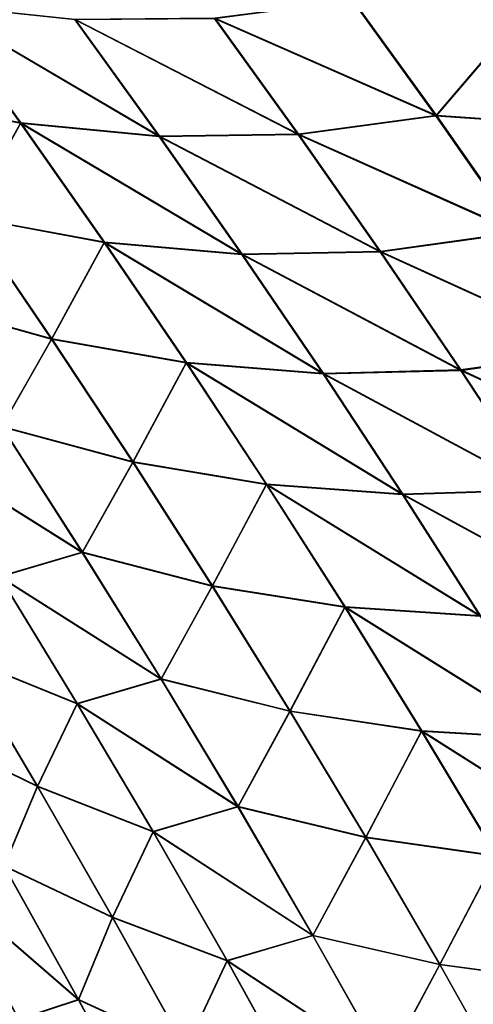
# Model space of a CAD drawing. Header units: metres. Extents: x -22 to 72, y -237 to 23.
# Tile 301 of 363: x 20.913 to 21.827, y 9.347 to 11.326. Entities that reach past the tile are written whole.
import ezdxf

# ---------------------------------------------------------------- set-up
doc = ezdxf.new("R2010")
doc.units = ezdxf.units.M
doc.layers.add('solid_509588_MEDIA_SW0001', color=7, linetype='CONTINUOUS')

msp = doc.modelspace()

# ---------------------------------------------------------------- linework, layer by layer
at = {"layer": 'solid_509588_MEDIA_SW0001'}
for points in [[(21.583445, 11.364861, 65.234589), (21.751162, 11.132852, 65.12149), (21.305193, 11.328704, 64.927551)], [(21.305882, 11.329432, 104.073357), (21.752123, 11.133542, 103.879181), (21.584492, 11.365358, 103.766228)], [(21.927902, 11.339833, 65.49192), (21.751162, 11.132852, 65.12149), (21.583445, 11.364861, 65.234589)], [(21.584492, 11.365358, 103.766228), (21.752123, 11.133542, 103.879181), (21.929352, 11.340087, 103.508827)], [(20.743145, 11.356119, 64.308022), (20.914978, 11.11852, 64.209816), (20.639898, 11.171969, 63.897537)], [(20.640368, 11.172363, 105.104095), (20.915543, 11.119, 104.791557), (20.743792, 11.356426, 104.693504)], [(21.194141, 11.091655, 64.516602), (20.914978, 11.11852, 64.209816), (20.743145, 11.356119, 64.308022)], [(21.024151, 11.326766, 64.619347), (21.194141, 11.091655, 64.516602), (20.743145, 11.356119, 64.308022)], [(20.743792, 11.356426, 104.693504), (21.194847, 11.092175, 104.484535), (21.024942, 11.327107, 104.381943)], [(20.743792, 11.356426, 104.693504), (20.915543, 11.119, 104.791557), (21.194847, 11.092175, 104.484535)], [(21.305193, 11.328704, 64.927551), (21.473783, 11.095459, 64.81987), (21.024151, 11.326766, 64.619347)], [(21.473783, 11.095459, 64.81987), (21.194141, 11.091655, 64.516602), (21.024151, 11.326766, 64.619347)], [(21.024942, 11.327107, 104.381943), (21.474394, 11.096368, 104.180893), (21.305882, 11.329432, 104.073357)], [(21.024942, 11.327107, 104.381943), (21.194847, 11.092175, 104.484535), (21.474394, 11.096368, 104.180893)], [(21.751162, 11.132852, 65.12149), (21.473783, 11.095459, 64.81987), (21.305193, 11.328704, 64.927551)], [(21.305882, 11.329432, 104.073357), (21.474394, 11.096368, 104.180893), (21.752123, 11.133542, 103.879181)], [(21.927902, 11.339833, 65.49192), (22.092299, 11.109636, 65.374626), (21.751162, 11.132852, 65.12149)], [(21.752123, 11.133542, 103.879181), (22.093651, 11.110082, 103.625984), (21.929352, 11.340087, 103.508827)], [(20.914978, 11.11852, 64.209816), (20.810474, 10.929096, 63.804588), (20.639898, 11.171969, 63.897537)], [(20.640368, 11.172363, 105.104095), (20.810879, 10.929617, 105.196884), (20.915543, 11.119, 104.791557)], [(21.751162, 11.132852, 65.12149), (21.915661, 10.898126, 65.009689), (21.473783, 11.095459, 64.81987)], [(21.474394, 11.096368, 104.180893), (21.91654, 10.898963, 103.990852), (21.752123, 11.133542, 103.879181)], [(22.092299, 11.109636, 65.374626), (21.915661, 10.898126, 65.009689), (21.751162, 11.132852, 65.12149)], [(21.752123, 11.133542, 103.879181), (21.91654, 10.898963, 103.990852), (22.093651, 11.110082, 103.625984)], [(20.914978, 11.11852, 64.209816), (21.083452, 10.878601, 64.112686), (20.810474, 10.929096, 63.804588)], [(20.810879, 10.929617, 105.196884), (21.08395, 10.87921, 104.888535), (20.915543, 11.119, 104.791557)], [(21.360825, 10.854099, 64.415001), (21.083452, 10.878601, 64.112686), (20.914978, 11.11852, 64.209816)], [(21.194141, 11.091655, 64.516602), (21.360825, 10.854099, 64.415001), (20.914978, 11.11852, 64.209816)], [(20.915543, 11.119, 104.791557), (21.361458, 10.85475, 104.585991), (21.194847, 11.092175, 104.484535)], [(20.915543, 11.119, 104.791557), (21.08395, 10.87921, 104.888535), (21.361458, 10.85475, 104.585991)], [(21.473783, 11.095459, 64.81987), (21.639111, 10.859639, 64.713402), (21.194141, 11.091655, 64.516602)], [(21.639111, 10.859639, 64.713402), (21.360825, 10.854099, 64.415001), (21.194141, 11.091655, 64.516602)], [(21.194847, 11.092175, 104.484535), (21.639656, 10.86068, 104.287224), (21.474394, 11.096368, 104.180893)], [(21.194847, 11.092175, 104.484535), (21.361458, 10.85475, 104.585991), (21.639656, 10.86068, 104.287224)], [(21.915661, 10.898126, 65.009689), (21.639111, 10.859639, 64.713402), (21.473783, 11.095459, 64.81987)], [(21.474394, 11.096368, 104.180893), (21.639656, 10.86068, 104.287224), (21.91654, 10.898963, 103.990852)], [(20.810474, 10.929096, 63.804588), (20.977579, 10.684025, 63.71273), (20.711258, 10.758247, 63.403114)], [(20.711374, 10.759008, 105.598373), (20.977942, 10.684621, 105.288582), (20.810879, 10.929617, 105.196884)], [(21.083452, 10.878601, 64.112686), (20.977579, 10.684025, 63.71273), (20.810474, 10.929096, 63.804588)], [(20.810879, 10.929617, 105.196884), (20.977942, 10.684621, 105.288582), (21.08395, 10.87921, 104.888535)], [(21.915661, 10.898126, 65.009689), (22.076878, 10.660689, 64.899277), (21.639111, 10.859639, 64.713402)], [(21.639656, 10.86068, 104.287224), (22.077682, 10.661616, 104.101166), (21.91654, 10.898963, 103.990852)], [(21.083452, 10.878601, 64.112686), (21.24851, 10.636363, 64.016724), (20.977579, 10.684025, 63.71273)], [(20.977942, 10.684621, 105.288582), (21.24896, 10.637046, 104.984352), (21.08395, 10.87921, 104.888535)], [(21.524141, 10.614103, 64.314636), (21.24851, 10.636363, 64.016724), (21.083452, 10.878601, 64.112686)], [(21.360825, 10.854099, 64.415001), (21.524141, 10.614103, 64.314636), (21.083452, 10.878601, 64.112686)], [(21.08395, 10.87921, 104.888535), (21.524719, 10.61483, 104.686226), (21.361458, 10.85475, 104.585991)], [(21.08395, 10.87921, 104.888535), (21.24896, 10.637046, 104.984352), (21.524719, 10.61483, 104.686226)], [(21.639111, 10.859639, 64.713402), (21.801119, 10.621248, 64.608253), (21.360825, 10.854099, 64.415001)], [(21.801119, 10.621248, 64.608253), (21.524141, 10.614103, 64.314636), (21.360825, 10.854099, 64.415001)], [(21.361458, 10.85475, 104.585991), (21.801609, 10.622366, 104.392265), (21.639656, 10.86068, 104.287224)], [(21.361458, 10.85475, 104.585991), (21.524719, 10.61483, 104.686226), (21.801609, 10.622366, 104.392265)], [(22.076878, 10.660689, 64.899277), (21.801119, 10.621248, 64.608253), (21.639111, 10.859639, 64.713402)], [(21.639656, 10.86068, 104.287224), (21.801609, 10.622366, 104.392265), (22.077682, 10.661616, 104.101166)], [(20.977579, 10.684025, 63.71273), (20.877165, 10.507635, 63.316196), (20.711258, 10.758247, 63.403114)], [(20.711374, 10.759008, 105.598373), (20.87727, 10.508417, 105.68512), (20.977942, 10.684621, 105.288582)], [(20.977579, 10.684025, 63.71273), (21.141155, 10.436769, 63.622059), (20.877165, 10.507635, 63.316196)], [(20.87727, 10.508417, 105.68512), (21.141491, 10.437387, 105.379105), (20.977942, 10.684621, 105.288582)], [(21.24851, 10.636363, 64.016724), (21.141155, 10.436769, 63.622059), (20.977579, 10.684025, 63.71273)], [(20.977942, 10.684621, 105.288582), (21.141491, 10.437387, 105.379105), (21.24896, 10.637046, 104.984352)], [(22.076878, 10.660689, 64.899277), (22.234747, 10.420563, 64.790337), (21.801119, 10.621248, 64.608253)], [(21.801609, 10.622366, 104.392265), (22.235487, 10.421523, 104.210014), (22.077682, 10.661616, 104.101166)], [(21.24851, 10.636363, 64.016724), (21.410093, 10.391828, 63.922012), (21.141155, 10.436769, 63.622059)], [(21.141491, 10.437387, 105.379105), (21.410509, 10.39253, 105.078934), (21.24896, 10.637046, 104.984352)], [(21.684031, 10.371688, 64.215599), (21.410093, 10.391828, 63.922012), (21.24851, 10.636363, 64.016724)], [(21.524141, 10.614103, 64.314636), (21.684031, 10.371688, 64.215599), (21.24851, 10.636363, 64.016724)], [(21.24896, 10.637046, 104.984352), (21.684565, 10.372437, 104.785149), (21.524719, 10.61483, 104.686226)], [(21.24896, 10.637046, 104.984352), (21.410509, 10.39253, 105.078934), (21.684565, 10.372437, 104.785149)], [(21.801119, 10.621248, 64.608253), (21.959743, 10.380309, 64.504501), (21.524141, 10.614103, 64.314636)], [(21.959743, 10.380309, 64.504501), (21.684031, 10.371688, 64.215599), (21.524141, 10.614103, 64.314636)], [(21.524719, 10.61483, 104.686226), (21.960188, 10.381448, 104.495926), (21.801609, 10.622366, 104.392265)], [(21.524719, 10.61483, 104.686226), (21.684565, 10.372437, 104.785149), (21.960188, 10.381448, 104.495926)], [(22.234747, 10.420563, 64.790337), (21.959743, 10.380309, 64.504501), (21.801119, 10.621248, 64.608253)], [(21.801609, 10.622366, 104.392265), (21.960188, 10.381448, 104.495926), (22.235487, 10.421523, 104.210014)], [(20.712145, 10.460896, 106.043442), (21.039528, 10.255726, 105.770668), (20.87727, 10.508417, 105.68512)], [(20.877165, 10.507635, 63.316196), (21.039421, 10.254973, 63.230492), (20.712265, 10.459943, 62.957954)], [(21.141155, 10.436769, 63.622059), (21.039421, 10.254973, 63.230492), (20.877165, 10.507635, 63.316196)], [(20.87727, 10.508417, 105.68512), (21.039528, 10.255726, 105.770668), (21.141491, 10.437387, 105.379105)], [(20.712145, 10.460896, 106.043442), (20.872452, 10.207126, 106.123627), (21.039528, 10.255726, 105.770668)], [(21.039421, 10.254973, 63.230492), (20.872547, 10.206228, 62.877594), (20.712265, 10.459943, 62.957954)], [(21.141155, 10.436769, 63.622059), (21.301136, 10.187356, 63.532669), (21.039421, 10.254973, 63.230492)], [(21.039528, 10.255726, 105.770668), (21.301458, 10.187943, 105.468361), (21.141491, 10.437387, 105.379105)], [(21.410093, 10.391828, 63.922012), (21.301136, 10.187356, 63.532669), (21.141155, 10.436769, 63.622059)], [(21.141491, 10.437387, 105.379105), (21.301458, 10.187943, 105.468361), (21.410509, 10.39253, 105.078934)], [(21.410093, 10.391828, 63.922012), (21.56813, 10.14502, 63.828655), (21.301136, 10.187356, 63.532669)], [(21.301458, 10.187943, 105.468361), (21.568523, 10.145691, 105.172173), (21.410509, 10.39253, 105.078934)], [(21.840424, 10.126884, 64.117989), (21.56813, 10.14502, 63.828655), (21.410093, 10.391828, 63.922012)], [(21.684031, 10.371688, 64.215599), (21.840424, 10.126884, 64.117989), (21.410093, 10.391828, 63.922012)], [(21.410509, 10.39253, 105.078934), (21.840921, 10.127601, 104.88266), (21.684565, 10.372437, 104.785149)], [(21.410509, 10.39253, 105.078934), (21.568523, 10.145691, 105.172173), (21.840921, 10.127601, 104.88266)], [(21.959743, 10.380309, 64.504501), (22.11491, 10.136855, 64.40226), (21.684031, 10.371688, 64.215599)], [(21.684565, 10.372437, 104.785149), (22.115316, 10.137959, 104.598091), (21.960188, 10.381448, 104.495926)], [(22.11491, 10.136855, 64.40226), (21.840424, 10.126884, 64.117989), (21.684031, 10.371688, 64.215599)], [(21.684565, 10.372437, 104.785149), (21.840921, 10.127601, 104.88266), (22.115316, 10.137959, 104.598091)], [(20.872452, 10.207126, 106.123627), (21.198076, 10.000957, 105.854927), (21.039528, 10.255726, 105.770668)], [(21.039528, 10.255726, 105.770668), (21.198076, 10.000957, 105.854927), (21.301458, 10.187943, 105.468361)], [(21.039421, 10.254973, 63.230492), (21.197956, 10.000285, 63.146088), (20.872547, 10.206228, 62.877594)], [(21.301136, 10.187356, 63.532669), (21.197956, 10.000285, 63.146088), (21.039421, 10.254973, 63.230492)], [(20.794001, 10.04661, 106.51683), (21.029066, 9.951453, 106.202583), (20.872452, 10.207126, 106.123627)], [(20.872547, 10.206228, 62.877594), (21.029129, 9.950658, 62.798477), (20.794065, 10.045938, 62.484459)], [(20.872452, 10.207126, 106.123627), (21.029066, 9.951453, 106.202583), (21.198076, 10.000957, 105.854927)], [(21.197956, 10.000285, 63.146088), (21.029129, 9.950658, 62.798477), (20.872547, 10.206228, 62.877594)], [(21.301136, 10.187356, 63.532669), (21.457451, 9.935809, 63.444649), (21.197956, 10.000285, 63.146088)], [(21.198076, 10.000957, 105.854927), (21.457769, 9.936316, 105.556252), (21.301458, 10.187943, 105.468361)], [(21.56813, 10.14502, 63.828655), (21.457451, 9.935809, 63.444649), (21.301136, 10.187356, 63.532669)], [(21.301458, 10.187943, 105.468361), (21.457769, 9.936316, 105.556252), (21.568523, 10.145691, 105.172173)], [(21.56813, 10.14502, 63.828655), (21.722553, 9.895969, 63.73674), (21.457451, 9.935809, 63.444649)], [(21.457769, 9.936316, 105.556252), (21.722929, 9.896556, 105.263985), (21.568523, 10.145691, 105.172173)], [(21.993244, 9.879722, 64.021896), (21.722553, 9.895969, 63.73674), (21.56813, 10.14502, 63.828655)], [(21.840424, 10.126884, 64.117989), (21.993244, 9.879722, 64.021896), (21.56813, 10.14502, 63.828655)], [(21.568523, 10.145691, 105.172173), (21.993713, 9.880354, 104.978676), (21.840921, 10.127601, 104.88266)], [(21.568523, 10.145691, 105.172173), (21.722929, 9.896556, 105.263985), (21.993713, 9.880354, 104.978676)], [(20.728535, 9.892745, 106.909859), (20.949083, 9.785151, 106.591255), (20.794001, 10.04661, 106.51683)], [(20.794065, 10.045938, 62.484459), (20.949104, 9.784607, 62.409843), (20.728689, 9.892076, 62.091385)], [(20.794001, 10.04661, 106.51683), (20.949083, 9.785151, 106.591255), (21.029066, 9.951453, 106.202583)], [(21.029129, 9.950658, 62.798477), (20.949104, 9.784607, 62.409843), (20.794065, 10.045938, 62.484459)], [(21.029066, 9.951453, 106.202583), (21.352848, 9.744137, 105.937813), (21.198076, 10.000957, 105.854927)], [(21.197956, 10.000285, 63.146088), (21.352711, 9.743587, 63.063061), (21.029129, 9.950658, 62.798477)], [(21.457451, 9.935809, 63.444649), (21.352711, 9.743587, 63.063061), (21.197956, 10.000285, 63.146088)], [(21.198076, 10.000957, 105.854927), (21.352848, 9.744137, 105.937813), (21.457769, 9.936316, 105.556252)], [(20.949083, 9.785151, 106.591255), (21.181932, 9.6939, 106.280235), (21.029066, 9.951453, 106.202583)], [(21.029129, 9.950658, 62.798477), (21.181959, 9.693238, 62.720669), (20.949104, 9.784607, 62.409843)], [(21.029066, 9.951453, 106.202583), (21.181932, 9.6939, 106.280235), (21.352848, 9.744137, 105.937813)], [(21.352711, 9.743587, 63.063061), (21.181959, 9.693238, 62.720669), (21.029129, 9.950658, 62.798477)], [(21.457451, 9.935809, 63.444649), (21.610041, 9.682148, 63.358078), (21.352711, 9.743587, 63.063061)], [(21.352848, 9.744137, 105.937813), (21.610357, 9.682534, 105.642708), (21.457769, 9.936316, 105.556252)], [(21.722553, 9.895969, 63.73674), (21.610041, 9.682148, 63.358078), (21.457451, 9.935809, 63.444649)], [(21.457769, 9.936316, 105.556252), (21.610357, 9.682534, 105.642708), (21.722929, 9.896556, 105.263985)], [(20.728535, 9.892745, 106.909859), (20.88199, 9.625213, 106.97995), (20.949083, 9.785151, 106.591255)], [(20.949104, 9.784607, 62.409843), (20.882086, 9.624689, 62.021084), (20.728689, 9.892076, 62.091385)], [(21.722553, 9.895969, 63.73674), (21.873297, 9.644696, 63.646351), (21.610041, 9.682148, 63.358078)], [(21.610357, 9.682534, 105.642708), (21.873659, 9.645159, 105.354279), (21.722929, 9.896556, 105.263985)], [(22.142433, 9.630224, 63.92741), (21.873297, 9.644696, 63.646351), (21.722553, 9.895969, 63.73674)], [(21.993244, 9.879722, 64.021896), (22.142433, 9.630224, 63.92741), (21.722553, 9.895969, 63.73674)], [(21.722929, 9.896556, 105.263985), (22.142872, 9.630732, 105.07309), (21.993713, 9.880354, 104.978676)], [(21.722929, 9.896556, 105.263985), (21.873659, 9.645159, 105.354279), (22.142872, 9.630732, 105.07309)], [(20.88199, 9.625213, 106.97995), (21.100313, 9.52193, 106.66436), (20.949083, 9.785151, 106.591255)], [(20.949104, 9.784607, 62.409843), (21.100292, 9.521529, 62.336552), (20.882086, 9.624689, 62.021084)], [(20.949083, 9.785151, 106.591255), (21.100313, 9.52193, 106.66436), (21.181932, 9.6939, 106.280235)], [(21.181959, 9.693238, 62.720669), (21.100292, 9.521529, 62.336552), (20.949104, 9.784607, 62.409843)], [(21.181932, 9.6939, 106.280235), (21.50379, 9.485291, 106.019249), (21.352848, 9.744137, 105.937813)], [(21.352711, 9.743587, 63.063061), (21.503633, 9.484883, 62.981491), (21.181959, 9.693238, 62.720669)], [(21.610041, 9.682148, 63.358078), (21.503633, 9.484883, 62.981491), (21.352711, 9.743587, 63.063061)], [(21.352848, 9.744137, 105.937813), (21.50379, 9.485291, 106.019249), (21.610357, 9.682534, 105.642708)], [(21.181959, 9.693238, 62.720669), (21.33099, 9.433973, 62.644245), (21.100292, 9.521529, 62.336552)], [(21.100313, 9.52193, 106.66436), (21.330997, 9.434489, 106.356499), (21.181932, 9.6939, 106.280235)], [(21.181932, 9.6939, 106.280235), (21.330997, 9.434489, 106.356499), (21.50379, 9.485291, 106.019249)], [(21.503633, 9.484883, 62.981491), (21.33099, 9.433973, 62.644245), (21.181959, 9.693238, 62.720669)], [(21.610041, 9.682148, 63.358078), (21.758852, 9.426381, 63.273033), (21.503633, 9.484883, 62.981491)], [(21.50379, 9.485291, 106.019249), (21.759167, 9.426628, 105.727638), (21.610357, 9.682534, 105.642708)], [(21.873297, 9.644696, 63.646351), (21.758852, 9.426381, 63.273033), (21.610041, 9.682148, 63.358078)], [(21.610357, 9.682534, 105.642708), (21.759167, 9.426628, 105.727638), (21.873659, 9.645159, 105.354279)], [(21.873297, 9.644696, 63.646351), (22.020311, 9.391214, 63.557564), (21.758852, 9.426381, 63.273033)], [(21.759167, 9.426628, 105.727638), (22.020657, 9.391535, 105.442978), (21.873659, 9.645159, 105.354279)], [(20.764521, 9.586738, 107.340691), (21.031483, 9.356032, 107.048706), (20.88199, 9.625213, 106.97995)], [(20.882086, 9.624689, 62.021084), (21.031528, 9.355653, 61.952114), (20.764816, 9.585949, 61.66029)], [(20.88199, 9.625213, 106.97995), (21.031483, 9.356032, 107.048706), (21.100313, 9.52193, 106.66436)], [(21.100292, 9.521529, 62.336552), (21.031528, 9.355653, 61.952114), (20.882086, 9.624689, 62.021084)], [(20.764521, 9.586738, 107.340691), (20.911327, 9.316756, 107.404732), (21.031483, 9.356032, 107.048706)], [(21.031528, 9.355653, 61.952114), (20.911562, 9.316113, 61.596012), (20.764816, 9.585949, 61.66029)], [(21.031483, 9.356032, 107.048706), (21.247633, 9.256967, 106.736084), (21.100313, 9.52193, 106.66436)], [(21.100292, 9.521529, 62.336552), (21.24758, 9.256706, 62.264645), (21.031528, 9.355653, 61.952114)], [(21.33099, 9.433973, 62.644245), (21.24758, 9.256706, 62.264645), (21.100292, 9.521529, 62.336552)], [(21.100313, 9.52193, 106.66436), (21.247633, 9.256967, 106.736084), (21.330997, 9.434489, 106.356499)], [(21.503633, 9.484883, 62.981491), (21.650675, 9.224183, 62.901447), (21.33099, 9.433973, 62.644245)], [(21.330997, 9.434489, 106.356499), (21.650839, 9.224449, 106.099152), (21.50379, 9.485291, 106.019249)], [(21.758852, 9.426381, 63.273033), (21.650675, 9.224183, 62.901447), (21.503633, 9.484883, 62.981491)], [(21.50379, 9.485291, 106.019249), (21.650839, 9.224449, 106.099152), (21.759167, 9.426628, 105.727638)], [(21.33099, 9.433973, 62.644245), (21.476175, 9.172866, 62.569271), (21.24758, 9.256706, 62.264645)], [(21.247633, 9.256967, 106.736084), (21.476204, 9.173242, 106.431313), (21.330997, 9.434489, 106.356499)], [(21.650675, 9.224183, 62.901447), (21.476175, 9.172866, 62.569271), (21.33099, 9.433973, 62.644245)], [(21.330997, 9.434489, 106.356499), (21.476204, 9.173242, 106.431313), (21.650839, 9.224449, 106.099152)], [(21.758852, 9.426381, 63.273033), (21.903835, 9.168521, 63.18959), (21.650675, 9.224183, 62.901447)], [(21.650839, 9.224449, 106.099152), (21.904135, 9.168629, 105.810959), (21.759167, 9.426628, 105.727638)], [(22.020311, 9.391214, 63.557564), (21.903835, 9.168521, 63.18959), (21.758852, 9.426381, 63.273033)], [(21.759167, 9.426628, 105.727638), (21.904135, 9.168629, 105.810959), (22.020657, 9.391535, 105.442978)], [(21.067259, 7.857681, 130.963501), (20.466721, 9.346838, 130.73114), (20.453022, 9.340582, 130.963501)], [(20.508348, 9.255143, 109.83683), (20.466721, 9.346838, 130.73114), (21.081369, 7.862944, 130.73114)], [(21.067259, 7.857681, 130.963501), (21.081369, 7.862944, 130.73114), (20.466721, 9.346838, 130.73114)], [(20.911327, 9.316756, 107.404732), (21.17696, 9.085212, 107.116066), (21.031483, 9.356032, 107.048706)], [(21.031528, 9.355653, 61.952114), (21.176971, 9.084964, 61.884537), (20.911562, 9.316113, 61.596012)], [(21.031483, 9.356032, 107.048706), (21.17696, 9.085212, 107.116066), (21.247633, 9.256967, 106.736084)], [(21.24758, 9.256706, 62.264645), (21.176971, 9.084964, 61.884537), (21.031528, 9.355653, 61.952114)]]:
    msp.add_3dface(points, dxfattribs=at)

doc.saveas('drawing.dxf')
